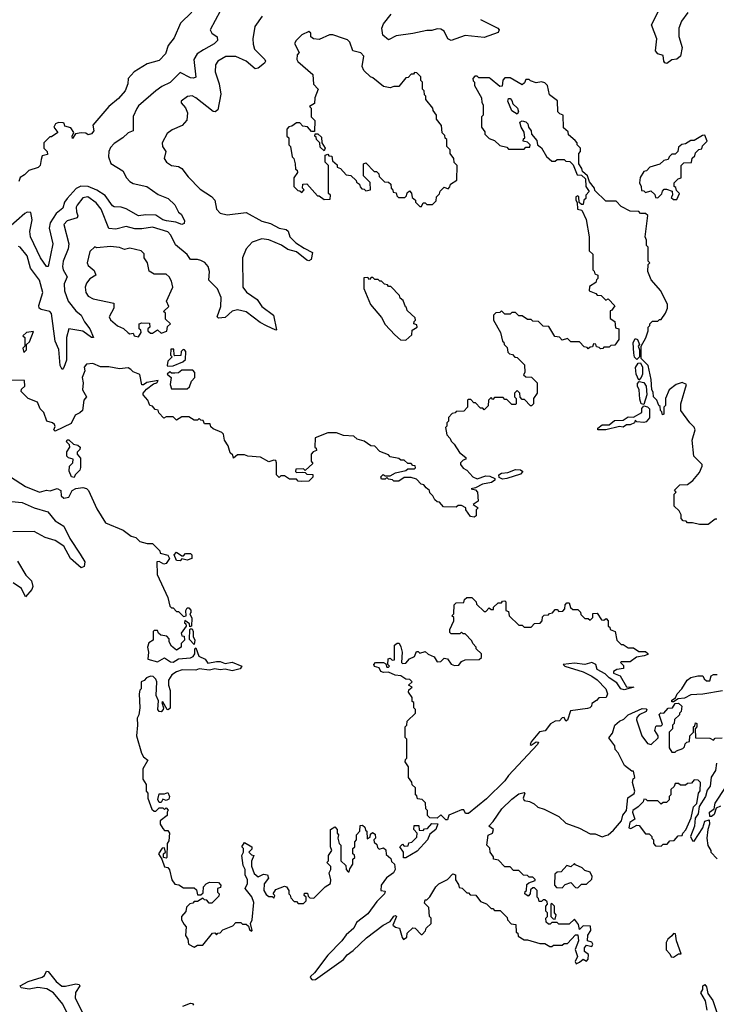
# Model space of a CAD drawing. Extents: x 2472589 to 2662339, y 701009 to 849030.
# Tile 397 of 406: x 2644741 to 2648752, y 763129 to 768794. Entities that reach past the tile are written whole.
import ezdxf

# ---------------------------------------------------------------- set-up
doc = ezdxf.new("R2010")
doc.units = 0

msp = doc.modelspace()

# ---------------------------------------------------------------- linework, layer by layer
at = {"layer": '0CON05XD'}
for points in [[(2648588.7, 768835), (2648552.3, 768785), (2648536.8, 768745), (2648536.9, 768696.9), (2648556.2, 768635), (2648545.9, 768584.1), (2648525, 768566.7), (2648495, 768563.8), (2648467, 768543), (2648455.9, 768545.9), (2648448.8, 768555), (2648445, 768587.5), (2648415, 768597.5), (2648401.2, 768615), (2648408.6, 768685), (2648377.8, 768765), (2648483.3, 768975)], [(2645896.1, 768843.9), (2645838.6, 768735), (2645846.7, 768716.7), (2645877.5, 768695), (2645880, 768675), (2645860, 768655), (2645799.1, 768620.9), (2645763, 768596.9), (2645744.7, 768565.3), (2645755, 768463.3), (2645742.5, 768457.5), (2645725, 768459.4), (2645665, 768490.8), (2645607.9, 768432.1), (2645559.4, 768410.6), (2645524.6, 768385.4), (2645425, 768299.2), (2645415, 768284), (2645395, 768237.5), (2645395, 768154), (2645365, 768143.8), (2645336, 768115), (2645285, 768081.9), (2645265, 768059.2), (2645255.4, 768035), (2645252.1, 768005), (2645266.6, 767966.6), (2645334.2, 767925), (2645355.4, 767885), (2645375, 767862.5), (2645395, 767851.2), (2645474.2, 767834.2), (2645539.1, 767789.1), (2645595.5, 767765.5), (2645635, 767728.8), (2645656.2, 767686.2), (2645670, 767675), (2645689.6, 767639.5), (2645688.3, 767621.7), (2645675, 767616.7), (2645640, 767630), (2645587.4, 767637.4), (2645565, 767643.3), (2645525, 767670), (2645467.6, 767672.4), (2645425, 767666.5), (2645355, 767705.8), (2645325, 767715.8), (2645285, 767718), (2645275, 767724), (2645232.8, 767782.8), (2645185, 767813.8), (2645135, 767835.3), (2645092.9, 767837.1), (2645066.8, 767823.2), (2645014.6, 767765), (2645000, 767745), (2644989.3, 767710.7), (2644951.6, 767678.4), (2644916.2, 767625), (2644911.8, 767595), (2644932.9, 767505), (2644905, 767373.3), (2644895, 767373.8), (2644861.5, 767425), (2644804, 767545), (2644799.7, 767575), (2644812.7, 767642.7), (2644805, 767685.7), (2644785, 767686.4), (2644770.9, 767679.1), (2644675.5, 767595)], [(2646137.1, 768815), (2646094.4, 768755), (2646084.2, 768685), (2646085.8, 768654.2), (2646092.5, 768625), (2646152.5, 768565), (2646156, 768555), (2646151.2, 768545), (2646115, 768515.8), (2646097.7, 768512.3), (2646045.7, 768555.7), (2645985, 768583.2), (2645927.4, 768582.6), (2645881.2, 768555), (2645868.6, 768535), (2645866.9, 768495), (2645889.5, 768425), (2645898.8, 768365), (2645882.5, 768275), (2645867.5, 768265), (2645855, 768266), (2645755, 768345.5), (2645735, 768355.5), (2645706.9, 768353.1), (2645671.2, 768325), (2645671.2, 768315), (2645696.6, 768286.6), (2645707.8, 768257.8), (2645703.8, 768216.2), (2645676, 768185), (2645618.7, 768161.3), (2645590.3, 768139.7), (2645562.5, 768085), (2645564.2, 768064.2), (2645582.5, 768035), (2645573.6, 767996.4), (2645586.7, 767975), (2645615, 767956.2), (2645655, 767950), (2645675, 767938.8), (2645710.7, 767890.7), (2645779.4, 767819.4), (2645845, 767777.5), (2645865.5, 767755.5), (2645874.3, 767705), (2645895, 767681.4), (2645935, 767671.9), (2646044.2, 767684.2), (2646135, 767634.5), (2646185, 767621.5), (2646235, 767595.6), (2646275, 767588), (2646287.5, 767577.5), (2646296.7, 767545), (2646331.2, 767511.2), (2646378.8, 767478.8), (2646428, 767455), (2646418.8, 767415), (2646405, 767407.5), (2646395, 767410), (2646335, 767457.8), (2646285, 767472.7), (2646247.9, 767497.9), (2646175, 767527.3), (2646135, 767533.1), (2646080, 767515), (2646044.3, 767475.7), (2646023.9, 767423.9), (2646025.8, 767255), (2646046.6, 767226.6), (2646109.2, 767185), (2646135, 767144.2), (2646202.5, 767095), (2646219.3, 767010.7), (2646215, 767007.5), (2646162.9, 767032.9), (2646125, 767052.7), (2646045, 767113.8), (2645995.5, 767124.5), (2645965, 767118.1), (2645925, 767080), (2645885, 767076.7), (2645878.8, 767085), (2645900, 767145), (2645900.4, 767195), (2645880, 767245), (2645830.6, 767295), (2645834.6, 767345), (2645826.5, 767375), (2645807.7, 767397.6), (2645785, 767408.5), (2645765, 767414.5), (2645725, 767414.3), (2645705, 767443.5), (2645638.7, 767498.7), (2645611.5, 767555), (2645593.9, 767573.9), (2645505, 767600.4), (2645445, 767590), (2645405, 767591.8), (2645355, 767604.4), (2645295, 767589.1), (2645255, 767593.5), (2645210.4, 767705), (2645181.1, 767741), (2645133.3, 767775), (2645105, 767768.5), (2645072, 767728), (2645066.5, 767715), (2645069.3, 767689.2), (2645075.5, 767665), (2645072, 767655), (2645015, 767636.4), (2644995.5, 767615), (2645024.5, 767505), (2645019.5, 767475), (2644991.5, 767405), (2644988.5, 767375), (2644992.2, 767355), (2645014.4, 767315), (2644997.7, 767275), (2644998.5, 767235), (2645020.8, 767175), (2645065, 767118.9), (2645095.6, 767095), (2645113.5, 767055), (2645144.5, 767015), (2645166.7, 766965), (2645155, 766966.2), (2645105, 767001.3), (2645024.6, 767015.3), (2645010.3, 766965), (2645010.9, 766835), (2644995, 766792.5), (2644985, 766782.5), (2644974.3, 766804.3), (2644966.6, 766896.6), (2644946.2, 766945), (2644925, 767103.8), (2644915, 767115.6), (2644865, 767126.9), (2644854.2, 767135), (2644851.1, 767148.9), (2644875.3, 767224.7), (2644855.3, 767295), (2644802.7, 767365), (2644784.5, 767435), (2644745, 767485.7), (2644735, 767490)], [(2645732.7, 768837.3), (2645666.7, 768775), (2645630, 768690), (2645596.7, 768645), (2645581.7, 768598.3), (2645545, 768560), (2645475, 768540.8), (2645400, 768495), (2645366.7, 768455), (2645363.3, 768425), (2645348.8, 768385), (2645309.6, 768340.5), (2645255, 768293.8), (2645161.7, 768188.3), (2645167.5, 768155), (2645155, 768137.5), (2645135, 768132.5), (2645121.7, 768141.7), (2645095, 768143.3), (2645062.5, 768137.5), (2645045, 768110), (2645043.3, 768125), (2645052.5, 768145), (2645035, 768172.5), (2645001.7, 768181.7), (2644998.3, 768198.3), (2644991.7, 768201.7), (2644965, 768203.3), (2644947.5, 768195), (2644937.5, 768175), (2644960, 768145), (2644925, 768120), (2644915, 768120), (2644880, 768085), (2644880, 768055), (2644900, 768035), (2644901.7, 768018.3), (2644870, 768010), (2644865, 767990), (2644860, 767955), (2644847, 767943), (2644793.6, 767926.4), (2644769.2, 767900.8), (2644743.6, 767886.4), (2644736.1, 767863.9)], [(2647394.7, 768794.7), (2647493.8, 768745), (2647501.2, 768735), (2647495, 768721.2), (2647415, 768691.5), (2647305, 768702.5), (2647225, 768674.4), (2647206, 768685), (2647185, 768727.5), (2647165, 768739.2), (2647145, 768741.9), (2647115, 768731.9), (2647085, 768731.8), (2647005, 768713.8), (2646908.5, 768701.5), (2646865, 768677.5), (2646831.4, 768705), (2646826.9, 768745), (2646835, 768771.2), (2646879.2, 768825)], [(2647055, 767720), (2647065, 767740), (2647075, 767740), (2647085, 767730), (2647118.3, 767731.7), (2647138.3, 767751.7), (2647140, 767775), (2647158.3, 767791.7), (2647161.7, 767808.3), (2647185, 767830), (2647208.3, 767821.7), (2647218.3, 767831.7), (2647221.7, 767848.3), (2647258.3, 767871.7), (2647260, 767955), (2647241.7, 767971.7), (2647240, 767995), (2647220, 768025), (2647220, 768045), (2647200, 768065), (2647200, 768105), (2647191.7, 768111.7), (2647188.3, 768128.3), (2647173, 768143), (2647170, 768185), (2647141.7, 768221.7), (2647140, 768245), (2647121.7, 768271.7), (2647120, 768285), (2647080, 768335), (2647080, 768355), (2647071.7, 768361.7), (2647070, 768385), (2647060, 768395), (2647060, 768435), (2647050, 768445), (2647050, 768465), (2647028.3, 768488.3), (2647015, 768490), (2647008.3, 768481.7), (2646995, 768480), (2646978.3, 768461.7), (2646965, 768460), (2646925, 768410), (2646895, 768410), (2646875, 768402.5), (2646835, 768410), (2646775, 768460), (2646760, 768465), (2646721.7, 768501.7), (2646713.3, 768525), (2646723.3, 768585), (2646705, 768603.3), (2646660, 768615), (2646642.5, 768665), (2646628.3, 768678.3), (2646606.4, 768686.4), (2646545, 768706.7), (2646525, 768707.5), (2646465, 768680), (2646433.6, 768683.6), (2646417.5, 768695), (2646417, 768717), (2646405, 768726.2), (2646365, 768707.5), (2646332.5, 768675), (2646323.6, 768656.4), (2646350, 768605), (2646338.3, 768591.7), (2646337.5, 768565), (2646343, 768553), (2646428.3, 768478.3), (2646433, 768423), (2646460, 768395), (2646440, 768345), (2646438.3, 768311.7), (2646410, 768295), (2646420, 768285), (2646420, 768235), (2646440, 768215), (2646438.3, 768151.7), (2646421.7, 768151.7), (2646398.3, 768178.3), (2646371.7, 768181.7), (2646355, 768200), (2646335, 768200), (2646308.3, 768181.7), (2646291.7, 768178.3), (2646280, 768165), (2646280, 768125), (2646290, 768115), (2646290, 768075), (2646300, 768065), (2646310, 768005), (2646320, 767995), (2646327.5, 767965), (2646330, 767935), (2646338.3, 767928.3), (2646340, 767915), (2646320, 767885), (2646320, 767835), (2646341.7, 767811.7), (2646355, 767810), (2646365, 767800), (2646380, 767815), (2646370, 767825), (2646371.7, 767848.3), (2646395, 767850), (2646455, 767780), (2646465, 767780), (2646495, 767760), (2646528.3, 767761.7), (2646530, 767785), (2646520, 767795), (2646520, 767955), (2646500, 767975), (2646500, 768015), (2646515, 768020), (2646521.7, 768011.7), (2646538.3, 768008.3), (2646541.7, 767981.7), (2646568.3, 767958.3), (2646570, 767945), (2646588.3, 767938.3), (2646621.7, 767901.7), (2646648.3, 767898.3), (2646678.3, 767868.3), (2646680, 767860), (2646698.3, 767848.3), (2646701.7, 767831.7), (2646711.7, 767821.7), (2646725, 767820), (2646735, 767810), (2646760, 767815), (2646758.3, 767858.3), (2646720, 767895), (2646720, 767965), (2646735, 767970), (2646781.7, 767921.7), (2646795, 767920), (2646808.3, 767908.3), (2646811.7, 767891.7), (2646841.7, 767861.7), (2646865, 767860), (2646878.3, 767848.3), (2646880, 767825), (2646888.3, 767818.3), (2646891.7, 767801.7), (2646908.3, 767798.3), (2646911.7, 767781.7), (2646921.7, 767771.7), (2646958.3, 767771.7), (2646968.3, 767781.7), (2646971.7, 767798.3), (2646985, 767810), (2646997, 767797), (2647001.7, 767771.7), (2647020, 767755), (2647020, 767745), (2647045, 767720), (2647055, 767720)], [(2648755, 765920), (2648745, 765920), (2648705, 765890), (2648655, 765890), (2648615, 765900), (2648585, 765900), (2648578.3, 765908.3), (2648561.7, 765911.7), (2648550, 765925), (2648550, 765945), (2648538.3, 765968.3), (2648510, 765995), (2648510, 766065), (2648520, 766075), (2648511.7, 766088.3), (2648541.7, 766118.3), (2648585, 766120), (2648616.4, 766143.6), (2648655, 766190), (2648670, 766225), (2648670, 766235), (2648623, 766283), (2648612.5, 766375), (2648630, 766435), (2648625, 766450), (2648600, 766475), (2648547.5, 766545), (2648547.5, 766585), (2648580, 766695), (2648555, 766707.5), (2648520, 766695), (2648480, 766665), (2648460, 766615), (2648460, 766575), (2648450, 766565), (2648450, 766525), (2648441.7, 766521.7), (2648438.3, 766538.3), (2648430, 766545), (2648428.3, 766568.3), (2648420, 766575), (2648410, 766605), (2648390, 766625), (2648388.3, 766651.7), (2648380, 766665), (2648377.5, 766725), (2648360, 766805), (2648320, 766845), (2648320, 766915), (2648347, 766963), (2648360, 767005), (2648360, 767025), (2648370, 767035), (2648370, 767045), (2648385, 767060), (2648415, 767060), (2648425, 767070), (2648435, 767070), (2648460, 767105), (2648470, 767135), (2648470, 767155), (2648432.5, 767235), (2648377, 767297), (2648357.5, 767345), (2648360, 767385), (2648370, 767395), (2648360, 767405), (2648360, 767485), (2648350, 767495), (2648350, 767525), (2648342.5, 767545), (2648357, 767667), (2648345, 767680), (2648315, 767680), (2648305, 767690), (2648255, 767692.5), (2648205, 767720), (2648175, 767750), (2648115, 767750), (2648051.7, 767811.7), (2648050, 767825), (2648021.7, 767861.7), (2648010, 767895), (2647981.7, 767921.7), (2647978.3, 767938.3), (2647960, 767965), (2647960, 768025), (2647970, 768035), (2647970, 768055), (2647950, 768075), (2647950, 768085), (2647938.3, 768098.3), (2647901.7, 768131.7), (2647898.3, 768148.3), (2647871.7, 768171.7), (2647870, 768245), (2647851.7, 768251.7), (2647840, 768265), (2647837, 768327), (2647791.7, 768361.7), (2647780, 768415), (2647765, 768430), (2647745, 768437.5), (2647715, 768430), (2647681.7, 768441.7), (2647675, 768450), (2647655, 768450), (2647648.3, 768431.7), (2647635, 768420), (2647565, 768460), (2647535, 768460), (2647523, 768447), (2647518.3, 768411.7), (2647505, 768410), (2647450, 768455), (2647445, 768460), (2647385, 768460), (2647375, 768470), (2647361.7, 768468.3), (2647350, 768455), (2647351.7, 768441.7), (2647360, 768435), (2647360, 768415), (2647400, 768345), (2647401.7, 768318.3), (2647410, 768305), (2647410, 768245), (2647400, 768235), (2647400, 768175), (2647418.3, 768148.3), (2647420, 768135), (2647445, 768110), (2647475, 768100), (2647505, 768070), (2647545, 768060), (2647555, 768050), (2647645, 768050), (2647655, 768060), (2647678.3, 768061.7), (2647680, 768075), (2647665, 768090), (2647640, 768095), (2647641.7, 768108.3), (2647650, 768115), (2647646.4, 768146.4), (2647627.5, 768175), (2647620, 768205), (2647635, 768212.5), (2647656.1, 768206.1), (2647666.7, 768195), (2647670, 768175), (2647686.7, 768155), (2647687.5, 768135), (2647718.3, 768098.3), (2647723.3, 768073.3), (2647746, 768056), (2647775, 768007.5), (2647805, 767980), (2647825, 767980), (2647835, 767990), (2647875, 767990), (2647885, 767980), (2647908.3, 767978.3), (2647928.3, 767958.3), (2647951.7, 767901.7), (2647975, 767900), (2647998.3, 767878.3), (2648000, 767835), (2648020, 767805), (2648000, 767785), (2648000, 767765), (2647990, 767755), (2647985, 767730), (2647975, 767730), (2647961.7, 767741.7), (2647960, 767775), (2647955, 767780), (2647942.5, 767775), (2647942.5, 767755), (2647951.7, 767741.7), (2647952.5, 767705), (2647978.3, 767698.3), (2648002.5, 767645), (2648020, 767545), (2648020, 767465), (2648040, 767445), (2648040, 767355), (2648048.3, 767348.3), (2648051.7, 767331.7), (2648070, 767325), (2648070, 767305), (2648061.7, 767298.3), (2648058.3, 767281.7), (2648021.7, 767258.3), (2648020, 767235), (2648058.3, 767218.3), (2648065, 767210), (2648088.3, 767208.3), (2648115, 767180), (2648128.3, 767188.3), (2648168.3, 767148.3), (2648148.3, 767121.7), (2648140, 767120), (2648140, 767075), (2648168.3, 767058.3), (2648171.7, 767021.7), (2648190, 767015), (2648190, 766955), (2648168.3, 766921.7), (2648145, 766920), (2648135, 766910), (2648105, 766910), (2648098.3, 766901.7), (2648085, 766900), (2648078.3, 766908.3), (2648061.7, 766911.7), (2648058.3, 766928.3), (2648045, 766930), (2648038.3, 766911.7), (2648025, 766910), (2648015, 766900), (2648008.3, 766908.3), (2647991.7, 766911.7), (2647965, 766940), (2647915, 766940), (2647895, 766960), (2647865, 766950), (2647848.3, 766968.3), (2647821.7, 766971.7), (2647788.3, 767028.3)], [(2647605, 768250), (2647575, 768270), (2647552.5, 768325), (2647555, 768340), (2647565, 768340), (2647575, 768330), (2647580, 768310), (2647606.7, 768285), (2647612.5, 768265), (2647605, 768250)], [(2646495, 768040), (2646471.7, 768061.7), (2646470, 768085), (2646450, 768105), (2646448.3, 768118.3), (2646440, 768125), (2646441.7, 768138.3), (2646458.3, 768138.3), (2646478.3, 768118.3), (2646480, 768085), (2646500, 768055), (2646495, 768040)], [(2648525, 767760), (2648540, 767795), (2648521.7, 767811.7), (2648518.3, 767828.3), (2648510, 767835), (2648510, 767855), (2648531.7, 767878.3), (2648550, 767885), (2648550, 767955), (2648565, 767970), (2648608.3, 767971.7), (2648613, 767997), (2648628.3, 768011.7), (2648631.7, 768028.3), (2648651.7, 768048.3), (2648668.3, 768051.7), (2648671.7, 768068.3), (2648700, 768095), (2648685, 768130), (2648671.7, 768128.3), (2648625, 768100), (2648605, 768100), (2648575, 768080), (2648553, 768077), (2648535, 768060), (2648530, 768035), (2648515, 768020), (2648495, 768020), (2648480, 768005), (2648475, 767990), (2648450, 767985), (2648427, 767963), (2648370, 767945), (2648350, 767925), (2648335, 767920), (2648313, 767887), (2648310, 767855), (2648320, 767835), (2648321.7, 767811.7), (2648335, 767810), (2648345, 767800), (2648375, 767810), (2648398.3, 767788.3), (2648401.7, 767771.7), (2648415, 767770), (2648438.3, 767791.7), (2648441.7, 767808.3), (2648451.7, 767818.3), (2648465, 767820), (2648498.3, 767808.3), (2648500, 767785), (2648491.7, 767771.7), (2648505, 767760), (2648525, 767760)], [(2645425, 766970), (2645440, 766995), (2645438.3, 767008.3), (2645430, 767015), (2645430, 767045), (2645445, 767050), (2645488.3, 767048.3), (2645490, 767025), (2645480, 767015), (2645480, 767005), (2645495, 766990), (2645505, 766990), (2645535, 767010), (2645555, 766990), (2645588.3, 767001.7), (2645591.7, 767028.3), (2645610, 767045), (2645581.7, 767071.7), (2645580, 767105), (2645570, 767115), (2645600, 767145), (2645586.7, 767175), (2645622.5, 767255), (2645615, 767290), (2645602.5, 767315), (2645585, 767330), (2645515, 767330), (2645487, 767347), (2645477.5, 767395), (2645457.5, 767425), (2645457, 767447), (2645440, 767465), (2645375, 767480), (2645345, 767472.5), (2645315, 767483.3), (2645265, 767490), (2645185, 767482.5), (2645173.3, 767486.7), (2645145, 767460), (2645130, 767395), (2645135, 767380), (2645170.7, 767350.7), (2645180, 767325), (2645145, 767302.5), (2645125, 767277.5), (2645118.8, 767255), (2645121.2, 767225), (2645135, 767203.3), (2645165, 767187.5), (2645283, 767163), (2645283.3, 767135), (2645256.7, 767085), (2645265, 767067.5), (2645305, 767032.5), (2645338.3, 767018.3), (2645365, 766992.5), (2645375, 766987.5), (2645395, 766990), (2645400, 766975), (2645425, 766970)], [(2646965, 766950), (2646998.3, 766981.7), (2647001.7, 767008.3), (2647030, 767025), (2647028.3, 767038.3), (2647010, 767045), (2647011.7, 767058.3), (2647020, 767065), (2647018.3, 767078.3), (2646971.7, 767121.7), (2646968.3, 767138.3), (2646961.7, 767141.7), (2646948.3, 767178.3), (2646931.7, 767191.7), (2646928.3, 767208.3), (2646878.3, 767258.3), (2646865, 767260), (2646858.3, 767268.3), (2646841.7, 767271.7), (2646825, 767290), (2646815, 767290), (2646805, 767300), (2646785, 767300), (2646775, 767310), (2646765, 767310), (2646755, 767300), (2646745, 767310), (2646721.7, 767308.3), (2646721.7, 767248.3), (2646760, 767155), (2646825, 767080), (2646845, 767040), (2646901.7, 766981.7), (2646933, 766953), (2646965, 766950)], [(2647788.3, 767028.3), (2647755, 767030), (2647728.3, 767058.3), (2647695, 767060), (2647685, 767070), (2647665, 767070), (2647635, 767090), (2647615, 767090), (2647595, 767110), (2647575, 767110), (2647565, 767100), (2647535, 767100), (2647515, 767120), (2647505, 767110), (2647481.7, 767108.3), (2647470, 767095), (2647470, 767065), (2647510, 766995), (2647520, 766945), (2647528.3, 766938.3), (2647530, 766925), (2647548.3, 766908.3), (2647551.7, 766881.7), (2647561.7, 766871.7), (2647578.3, 766868.3), (2647591.7, 766851.7), (2647605, 766850), (2647648.3, 766808.3), (2647650, 766765), (2647641.7, 766751.7), (2647655, 766740), (2647688.3, 766738.3), (2647720, 766705), (2647720, 766645), (2647700, 766615), (2647700, 766585), (2647688.3, 766571.7), (2647681.7, 766571.7), (2647648.3, 766608.3), (2647635, 766610), (2647621.7, 766621.7), (2647620, 766645), (2647605, 766660), (2647590, 766645), (2647590, 766625), (2647600, 766615), (2647600, 766585), (2647595, 766580), (2647575, 766580), (2647545, 766610), (2647535, 766610), (2647525, 766620), (2647475, 766620), (2647465, 766610), (2647455, 766620), (2647440, 766605), (2647438.3, 766571.7), (2647415, 766550), (2647408.3, 766558.3), (2647395, 766560), (2647365, 766590), (2647355, 766590), (2647338.3, 766608.3), (2647325, 766610), (2647320, 766605), (2647320, 766565), (2647298.3, 766541.7), (2647255, 766540), (2647248.3, 766531.7), (2647231.7, 766528.3), (2647210, 766505), (2647210, 766485), (2647200, 766475), (2647200, 766455), (2647192.5, 766447.5), (2647200, 766405), (2647220, 766385), (2647225, 766370), (2647243, 766353), (2647272.5, 766305), (2647310, 766275), (2647310, 766265), (2647295, 766260), (2647280, 766245), (2647280, 766235), (2647293.9, 766213.9), (2647315, 766202.5), (2647350, 766165), (2647375, 766152), (2647425, 766170), (2647448.2, 766168.2), (2647476.7, 766155), (2647476.7, 766145), (2647457.9, 766132.1), (2647405, 766122.5), (2647365, 766100), (2647340, 766095), (2647365, 766090), (2647377.5, 766075), (2647380, 766025), (2647352.5, 766005), (2647380, 765985), (2647370, 765975), (2647370, 765940), (2647357.5, 765932.5), (2647336.4, 765936.4), (2647310, 765975), (2647310, 765985), (2647285, 766000), (2647265, 766000), (2647255, 765990), (2647181.7, 765991.7), (2647158.3, 766018.3), (2647145, 766020), (2647131.7, 766031.7), (2647120, 766055), (2647101.7, 766071.7), (2647100, 766085), (2647081.7, 766101.7), (2647068.3, 766118.3), (2647051.7, 766121.7), (2647025, 766150), (2646995, 766160), (2646955, 766160), (2646925, 766140), (2646895, 766140), (2646887, 766147), (2646865, 766150), (2646855, 766160), (2646845, 766150), (2646825, 766150), (2646820, 766165), (2646833, 766177), (2646845, 766170), (2646875, 766170), (2646905, 766187.5), (2646965, 766200), (2646975, 766210), (2647015, 766210), (2647020, 766215), (2647018.3, 766228.3), (2647005, 766230), (2646995, 766240), (2646975, 766240), (2646955, 766260), (2646935, 766260), (2646925, 766270), (2646875, 766280), (2646865, 766290), (2646815, 766310), (2646785, 766340), (2646763, 766343), (2646725, 766370), (2646685, 766380), (2646665, 766397.5), (2646605, 766402.5), (2646565, 766417.5), (2646515, 766417.5), (2646441.7, 766388.3), (2646440, 766335), (2646448.3, 766328.3), (2646450, 766315), (2646431.7, 766308.3), (2646420, 766295), (2646420, 766255), (2646428.3, 766241.7), (2646385, 766200), (2646375, 766210), (2646331.7, 766208.3), (2646330, 766195), (2646335, 766190), (2646371.7, 766191.7), (2646385, 766190), (2646395, 766180), (2646428.3, 766178.3), (2646428.3, 766161.7), (2646405, 766140), (2646365, 766137.5), (2646345, 766140), (2646335, 766150), (2646295, 766150), (2646265, 766170), (2646245, 766170), (2646235, 766160), (2646220, 766175), (2646220, 766245), (2646215, 766257.5), (2646205, 766260), (2646175, 766250), (2646127, 766277), (2646055, 766282.5), (2646035, 766290), (2645995, 766290), (2645971.7, 766271.7), (2645968.3, 766288.3), (2645953, 766303), (2645941.7, 766341.7), (2645920, 766375), (2645915, 766410), (2645905, 766420), (2645855, 766440), (2645841.7, 766451.7), (2645838.3, 766468.3), (2645805, 766470), (2645798.3, 766488.3), (2645785, 766490), (2645775, 766500), (2645765, 766490), (2645745, 766490), (2645715, 766510), (2645675, 766510), (2645645, 766490), (2645625, 766510), (2645585, 766510), (2645571.7, 766501.7), (2645541.7, 766531.7), (2645538.3, 766548.3), (2645521.7, 766551.7), (2645505, 766570), (2645490, 766575), (2645480, 766605), (2645452.5, 766635), (2645452.5, 766645), (2645470.8, 766669.2), (2645511.2, 766698.8), (2645530, 766705), (2645538.3, 766718.3), (2645472.5, 766707.5), (2645455, 766692.5), (2645445, 766692.5), (2645433, 766753), (2645395, 766767.5), (2645381.7, 766781.7), (2645365, 766791.2), (2645315, 766786.2), (2645255, 766796.7), (2645206.4, 766796.4), (2645163, 766817), (2645125, 766812.5), (2645113.3, 766795), (2645116.4, 766773.6), (2645101.2, 766735), (2645106.7, 766705), (2645102.5, 766665), (2645126.7, 766625), (2645110, 766605), (2645102.5, 766545), (2645088.3, 766531.7), (2645060.4, 766519.5), (2645038.1, 766471.9), (2644945, 766427.5), (2644937.5, 766435), (2644946.4, 766453.6), (2644942.5, 766465), (2644930, 766475), (2644897.5, 766485), (2644880, 766535), (2644860, 766555), (2644843, 766593), (2644790, 766615), (2644750, 766655), (2644751.7, 766668.3), (2644770, 766685), (2644768.3, 766718.3), (2644685, 766720)], [(2644765, 766880), (2644780, 766895), (2644780, 766925), (2644798.3, 766941.7), (2644820, 767000), (2644780, 766995), (2644760, 766975), (2644770, 766965), (2644770, 766915), (2644760, 766905), (2644765, 766880)], [(2648295, 766840), (2648281.7, 766851.7), (2648277.5, 766875), (2648273.3, 766935), (2648285, 766960), (2648297.5, 766955), (2648310, 766925), (2648302.5, 766915), (2648310, 766895), (2648310, 766855), (2648295, 766840)], [(2645595, 766800), (2645625, 766802.5), (2645680, 766825), (2645695, 766840), (2645697.5, 766885), (2645690, 766895), (2645683, 766897), (2645670, 766885), (2645668.3, 766861.7), (2645635, 766860), (2645630, 766865), (2645628.3, 766898.3), (2645611.7, 766898.3), (2645610, 766865), (2645620, 766855), (2645595, 766830), (2645590, 766805), (2645595, 766800)], [(2645705, 766670), (2645718.3, 766681.7), (2645730, 766715), (2645750, 766735), (2645750, 766765), (2645738.3, 766778.3), (2645675, 766777.5), (2645655, 766763.3), (2645635, 766760), (2645615, 766760), (2645605, 766767.5), (2645590, 766755), (2645612.5, 766735), (2645607.5, 766695), (2645615, 766670), (2645705, 766670)], [(2648305, 766720), (2648290, 766755), (2648287, 766793), (2648301.7, 766818.3), (2648315, 766820), (2648327.5, 766795), (2648326.7, 766755), (2648320, 766735), (2648305, 766720)], [(2648335, 766580), (2648320, 766585), (2648310.7, 766610.7), (2648307.5, 766665), (2648297.5, 766685), (2648298.3, 766701.7), (2648308.3, 766711.7), (2648335, 766707.5), (2648347.5, 766685), (2648352.5, 766635), (2648335, 766580)], [(2648115, 766434), (2648070, 766435), (2648070, 766445), (2648095, 766463.8), (2648135, 766462.5), (2648165, 766488.8), (2648215, 766490), (2648245, 766510), (2648275, 766507.5), (2648322.5, 766535), (2648323, 766557), (2648335, 766572.5), (2648355, 766567.5), (2648366.7, 766555), (2648366.4, 766503.6), (2648348.8, 766481.2), (2648335, 766476.7), (2648295, 766480), (2648285, 766490), (2648280, 766475), (2648255, 766462.5), (2648235, 766462.5), (2648215, 766450), (2648195, 766453.3), (2648115, 766434)], [(2645055, 766160), (2645040, 766165), (2645027, 766197), (2645027.5, 766225), (2645047.5, 766245), (2645050, 766265), (2645023, 766273), (2645013, 766283), (2645012.5, 766307.5), (2645030, 766335), (2645028.3, 766348.3), (2645010, 766365), (2645015, 766377.5), (2645025, 766377.5), (2645051.7, 766351.7), (2645077, 766347), (2645090, 766335), (2645088.3, 766321.7), (2645073, 766307), (2645072.5, 766295), (2645091.7, 766271.7), (2645091.7, 766218.3), (2645087, 766203), (2645060, 766175), (2645055, 766160)], [(2644687.5, 766165), (2644775, 766108), (2644855, 766076.7), (2644895, 766087.5), (2644916.4, 766083.6), (2644956.4, 766096.4), (2644977.5, 766085), (2644980, 766055), (2644995, 766041.2), (2645025, 766047.5), (2645043.6, 766086.4), (2645065, 766097.5), (2645105, 766102.5), (2645126.2, 766096.2), (2645137.5, 766085), (2645185, 765980), (2645235, 765900), (2645337, 765857), (2645383, 765823), (2645410, 765815), (2645433, 765793), (2645475, 765780), (2645505, 765780), (2645548.3, 765738.3), (2645550, 765725), (2645593.8, 765713.8), (2645603.8, 765695), (2645585, 765665.8), (2645571.7, 765661.7), (2645545, 765676.7), (2645530, 765675), (2645533, 765603), (2645595, 765470), (2645605, 765420), (2645615, 765410), (2645625, 765410), (2645645, 765390), (2645655, 765390), (2645685, 765360), (2645700, 765365), (2645697.5, 765395), (2645705, 765410), (2645715, 765410), (2645727, 765397), (2645727, 765383), (2645720, 765375), (2645731.7, 765351.7), (2645730, 765305), (2645721.7, 765301.7), (2645718.3, 765318.3), (2645691.7, 765338.3), (2645690, 765325), (2645698.3, 765318.3), (2645700, 765305), (2645670, 765265), (2645675, 765250), (2645688.3, 765248.3), (2645690, 765225), (2645670, 765205), (2645670, 765185), (2645645, 765167.5), (2645615, 765190), (2645602.5, 765215), (2645601.7, 765231.7), (2645588.3, 765248.3), (2645553, 765253), (2645540, 765265), (2645535, 765280), (2645515, 765280), (2645510, 765275), (2645510, 765225), (2645485, 765210), (2645477.5, 765185), (2645483.3, 765155), (2645480, 765115), (2645535, 765100), (2645575, 765122.5), (2645610.4, 765100.5), (2645625, 765098.8), (2645655, 765117.5), (2645725, 765123.3), (2645740, 765130), (2645750, 765145), (2645750, 765175), (2645755, 765180), (2645771.7, 765131.7), (2645810, 765115), (2645825, 765092.5), (2645875, 765102.5), (2645895, 765102.5), (2645925, 765090), (2645965, 765097.5), (2646020, 765075), (2646010.7, 765059.3), (2645965, 765047.5), (2645925, 765056.7), (2645895, 765053.3), (2645865, 765060), (2645835, 765052.5), (2645775, 765060), (2645755, 765052), (2645676.4, 765053.6), (2645645, 765042.5), (2645617.5, 765025), (2645597.5, 764995), (2645597.5, 764965), (2645607.5, 764935), (2645607, 764833)], [(2647521.5, 766151.5), (2647501.2, 766161.2), (2647500, 766175), (2647515, 766184.4), (2647551.4, 766188.6), (2647595, 766205.7), (2647624.1, 766204.1), (2647637.5, 766195), (2647625, 766180), (2647545, 766154.3), (2647521.5, 766151.5)], [(2644695, 766022.9), (2644755, 766015.9), (2644825, 765985.3), (2644902.9, 765962.9), (2644945, 765910.6), (2644995, 765880), (2645030.3, 765810.3), (2645088.6, 765718.5), (2645115.8, 765674.2), (2645112, 765648), (2645095, 765640.8), (2645034.6, 765695), (2644995.2, 765765.2), (2644945, 765798.4), (2644888.5, 765815), (2644825, 765849.6), (2644702.1, 765847.9)], [(2645665, 765680), (2645645, 765682), (2645630, 765715), (2645645, 765730), (2645675, 765710), (2645685, 765710), (2645695, 765722.5), (2645725, 765722.5), (2645732.5, 765715), (2645732.5, 765695), (2645705, 765683.8), (2645675, 765692.5), (2645665, 765680)], [(2644729.4, 765679.4), (2644777.6, 765597.6), (2644808.9, 765565), (2644816.2, 765533.8), (2644812, 765515), (2644775, 765473.8), (2644751, 765521), (2644704.1, 765555)], [(2647205, 764190), (2647195, 764190), (2647165, 764220), (2647145, 764200), (2647101.7, 764201.7), (2647090, 764215), (2647090, 764245), (2647080, 764255), (2647078.3, 764288.3), (2647058.3, 764308.3), (2647031.7, 764311.7), (2647028.3, 764328.3), (2647020, 764335), (2647020, 764375), (2647001.7, 764391.7), (2646998.3, 764408.3), (2646980, 764435), (2646980, 764495), (2646960, 764525), (2646961.7, 764538.3), (2646970, 764545), (2646970, 764655), (2646960, 764665), (2646960, 764725), (2646970, 764735), (2646971.7, 764758.3), (2647020, 764805), (2647020, 764825), (2647010, 764835), (2647010, 764865), (2647001.7, 764871.7), (2647000, 764895), (2646980, 764925), (2646981.7, 764938.3), (2647000, 764955), (2646980, 764965), (2647000, 764985), (2646988.3, 764998.3), (2646965, 765000), (2646935, 765020), (2646903, 765023), (2646865, 765040), (2646835, 765037.5), (2646820, 765045), (2646810, 765065), (2646783.6, 765073.6), (2646780, 765085), (2646790, 765095), (2646836.7, 765096.7), (2646848.3, 765088.3), (2646855, 765070), (2646865, 765070), (2646870, 765075), (2646860, 765085), (2646863, 765117), (2646875, 765120), (2646885, 765110), (2646898.3, 765111.7), (2646900, 765195), (2646915, 765207.5), (2646926.4, 765206.4), (2646936.4, 765186.4), (2646942.5, 765155), (2646940, 765095), (2646945, 765090), (2646965, 765092.5), (2646985, 765117.5), (2647015, 765130), (2647025, 765160), (2647035, 765160), (2647045, 765150), (2647075, 765160), (2647093, 765143), (2647128.3, 765128.3), (2647145, 765100), (2647165, 765102.5), (2647185, 765120), (2647205, 765117.5), (2647225, 765086.7), (2647245, 765078.8), (2647268.6, 765081.4), (2647285, 765101.2), (2647305, 765111.2), (2647386.4, 765113.6), (2647400, 765125), (2647400, 765145), (2647370, 765175), (2647370, 765185), (2647350, 765205), (2647345, 765220), (2647305, 765260), (2647295, 765260), (2647285, 765270), (2647275, 765260), (2647225, 765260), (2647218.3, 765268.3), (2647217.5, 765285), (2647240, 765335), (2647240, 765355), (2647230, 765365), (2647240, 765375), (2647241.7, 765428.3), (2647255, 765440), (2647298.3, 765441.7), (2647301.7, 765458.3), (2647315, 765470), (2647345, 765470), (2647370, 765445), (2647371.7, 765431.7), (2647415, 765390), (2647425, 765390), (2647445, 765410), (2647455, 765400), (2647468.3, 765401.7), (2647470, 765415), (2647495, 765440), (2647515, 765440), (2647521.7, 765448.3), (2647535, 765450), (2647540, 765445), (2647540, 765395), (2647555, 765390), (2647560, 765365), (2647615, 765310), (2647635, 765310), (2647645, 765300), (2647685, 765300), (2647705, 765320), (2647738.3, 765321.7), (2647750, 765335), (2647751.7, 765358.3), (2647761.7, 765368.3), (2647785, 765370), (2647791.7, 765378.3), (2647808.3, 765381.7), (2647825, 765400), (2647835, 765400), (2647845, 765390), (2647868.3, 765391.7), (2647880, 765405), (2647881.7, 765428.3), (2647891.7, 765438.3), (2647905, 765440), (2647911.7, 765411.7), (2647925, 765400), (2647955, 765400), (2647970, 765385), (2647971.7, 765371.7), (2647995, 765350), (2648015, 765350), (2648025, 765340), (2648040, 765355), (2648041.7, 765378.3), (2648065, 765380), (2648091.7, 765341.7), (2648105, 765340), (2648118.3, 765348.3), (2648130, 765335), (2648130, 765305), (2648138.3, 765298.3), (2648140, 765285), (2648170, 765275), (2648180, 765225), (2648205, 765200), (2648215, 765200), (2648245, 765180), (2648275, 765180), (2648305, 765160), (2648345, 765160), (2648358.3, 765148.3), (2648358.3, 765141.7), (2648336.4, 765133.6), (2648293, 765127), (2648255, 765100), (2648205, 765100), (2648200, 765095), (2648218.3, 765078.3), (2648218.3, 765061.7), (2648180, 765055), (2648160, 765045), (2648160, 765035), (2648198.3, 765018.3), (2648235, 764956.2), (2648276.2, 764955), (2648220.6, 764939.4), (2648201.9, 764945), (2648178.5, 764978.5), (2648135, 765007.5), (2648111.7, 765031.7), (2648066, 765055), (2648057.5, 765085), (2648035, 765096.2), (2647995.5, 765084.5), (2647935, 765092), (2647870, 765085), (2647880, 765075), (2647985, 765043.1), (2648035, 765018.1), (2648066.6, 764996.6), (2648115.6, 764945), (2648125.6, 764915), (2648117.5, 764895), (2648075, 764892.5), (2648063, 764877), (2648035, 764860), (2648032.5, 764845), (2648023.3, 764835), (2648010.4, 764830.5), (2647913, 764817), (2647895, 764763.3), (2647885, 764757.5), (2647875, 764780), (2647865, 764777.5), (2647848.8, 764761.2), (2647825, 764757.5), (2647796.7, 764743.3), (2647767, 764703), (2647733.6, 764696.4), (2647685, 764640), (2647680, 764625), (2647685, 764620), (2647715, 764640), (2647727.5, 764637.5), (2647722.5, 764625), (2647554.5, 764445.5), (2647534, 764415), (2647428, 764312), (2647325, 764226.7), (2647307.5, 764227.5), (2647298.3, 764248.3), (2647285, 764247.5), (2647211.7, 764218.3), (2647205, 764190)], [(2645745, 765200), (2645718.3, 765228.3), (2645720, 765285), (2645725, 765290), (2645735, 765290), (2645740, 765275), (2645740, 765245), (2645750, 765225), (2645745, 765200)], [(2648787, 764933), (2648675, 764913.8), (2648605, 764910), (2648568.8, 764891.2), (2648533, 764887), (2648505, 764870), (2648495, 764870), (2648495, 764880), (2648517.5, 764892.5), (2648526.7, 764915), (2648553.3, 764945), (2648583.3, 764995), (2648605, 765010), (2648645, 765020), (2648675, 765020), (2648681.7, 765001.7), (2648695, 764990), (2648715, 764990), (2648721.7, 765018.3), (2648735, 765027.5), (2648757, 765027)], [(2645607, 764833), (2645597, 764823), (2645590, 764825), (2645565, 764870), (2645560, 764865), (2645570, 764835), (2645567.5, 764825), (2645555, 764812.5), (2645545, 764813.3), (2645536.7, 764825), (2645540, 764875), (2645526.4, 764906.4), (2645530, 764985), (2645525, 765000), (2645510, 765015), (2645493.6, 765016.4), (2645471.7, 765008.3), (2645458.3, 764991.7), (2645440, 764985), (2645440, 764945), (2645433, 764937), (2645430, 764915), (2645432.5, 764835), (2645427.5, 764795), (2645416.7, 764775), (2645420, 764735), (2645413.9, 764673.9), (2645442.5, 764575), (2645453.6, 764553.6), (2645480, 764535), (2645450, 764485), (2645450, 764425), (2645470, 764395), (2645470, 764355), (2645480, 764345), (2645480, 764315), (2645503, 764253), (2645515, 764240), (2645525, 764240), (2645545, 764260), (2645565, 764260), (2645575, 764250), (2645585, 764260), (2645596.7, 764246.7), (2645590, 764235), (2645590, 764215), (2645550, 764185), (2645550, 764165), (2645565, 764140), (2645575, 764130), (2645595, 764130), (2645603.3, 764115), (2645599.3, 764070.7), (2645590, 764055), (2645587.5, 763975), (2645585, 763970), (2645570, 763975), (2645570, 763995), (2645580, 764005), (2645575, 764030), (2645561.7, 764028.3), (2645540, 763995), (2645560, 763965), (2645575, 763920), (2645595, 763917.5), (2645603.6, 763903.6), (2645617.5, 763845), (2645635, 763820), (2645657, 763817), (2645685, 763800), (2645745, 763800), (2645758.3, 763788.3), (2645765, 763760), (2645785, 763760), (2645798.3, 763771.7), (2645800, 763805), (2645815, 763822.5), (2645835, 763832.5), (2645885, 763830), (2645900, 763815), (2645898.3, 763801.7), (2645880, 763795), (2645880, 763775), (2645890, 763765), (2645888.3, 763751.7), (2645848.3, 763711.7), (2645831.7, 763711.7), (2645818.3, 763728.3), (2645805, 763730), (2645795, 763740), (2645765, 763720), (2645745, 763720), (2645738.3, 763711.7), (2645721.7, 763708.3), (2645701.7, 763688.3), (2645697, 763663), (2645672.5, 763635), (2645672.5, 763615), (2645688.3, 763588.3), (2645700, 763575), (2645696.7, 763525), (2645708.8, 763505), (2645714, 763475), (2645745, 763457.5), (2645765, 763470), (2645795, 763470), (2645851.7, 763538.3), (2645865, 763540), (2645875, 763530), (2645881.7, 763538.3), (2645895, 763540), (2645911.7, 763558.3), (2645968.3, 763581.7), (2645985, 763600), (2646015, 763600), (2646025, 763590), (2646045, 763590), (2646058.3, 763578.3), (2646065, 763560), (2646075, 763550), (2646080, 763555), (2646070, 763595), (2646080, 763615), (2646090, 763715), (2646077, 763747), (2646040, 763795), (2646052.5, 763825), (2646052.5, 763845), (2646040, 763875), (2646040, 763905), (2646028.3, 763928.3), (2646020, 763985), (2646030, 764005), (2646030, 764025), (2646020, 764035), (2646035, 764060), (2646077.5, 764035), (2646078.3, 764021.7), (2646060, 764005), (2646075, 763990), (2646090, 763985), (2646076.7, 763953.3), (2646076.2, 763925), (2646091.7, 763881.7), (2646115, 763862.5), (2646145, 763878.8), (2646167.5, 763875), (2646173.3, 763855), (2646148.3, 763821.7), (2646147.5, 763785), (2646160.7, 763760.7), (2646175, 763750), (2646195, 763750), (2646205, 763740), (2646210, 763755), (2646200, 763765), (2646215, 763790), (2646265, 763810), (2646277.5, 763805), (2646290, 763785), (2646290, 763765), (2646298.3, 763758.3), (2646301.7, 763741.7), (2646321.7, 763721.7), (2646335, 763720), (2646345, 763710), (2646375, 763710), (2646390, 763725), (2646390, 763745), (2646380, 763755), (2646381.7, 763768.3), (2646398.3, 763768.3), (2646401.7, 763751.7), (2646411.7, 763741.7), (2646435, 763740), (2646500, 763805), (2646530, 763825), (2646532.5, 763845), (2646522.5, 763885), (2646532.5, 763905), (2646531.7, 763921.7), (2646510, 763945), (2646520, 763955), (2646520, 763985), (2646537.5, 764015), (2646530, 764035), (2646530, 764135), (2646555, 764150), (2646570, 764135), (2646570, 764115), (2646577.5, 764105), (2646572.5, 764085), (2646580, 764055), (2646590, 764045), (2646590, 763955), (2646618.3, 763928.3), (2646620, 763905), (2646631.7, 763891.7), (2646638.3, 763891.7), (2646641.7, 763908.3), (2646660, 763935), (2646660, 763965), (2646670, 763975), (2646668.3, 763988.3), (2646660, 763995), (2646660, 764025), (2646670, 764035), (2646670, 764065), (2646680, 764075), (2646680, 764105), (2646700, 764125), (2646701.7, 764158.3), (2646715, 764160), (2646728.3, 764148.3), (2646731.7, 764131.7), (2646740, 764125), (2646741.7, 764081.7), (2646758.3, 764091.7), (2646761.7, 764108.3), (2646771.7, 764118.3), (2646788.3, 764108.3), (2646790, 764085), (2646780, 764075), (2646781.7, 764061.7), (2646798.3, 764048.3), (2646801.7, 764031.7), (2646811.7, 764021.7), (2646835, 764030), (2646848.3, 764018.3), (2646851.7, 763991.7), (2646878.3, 763968.3), (2646881.7, 763951.7), (2646900, 763935), (2646902.5, 763905), (2646892.5, 763885), (2646853.3, 763856.7), (2646822.5, 763815), (2646820, 763785), (2646845, 763780), (2646842.5, 763765), (2646798.3, 763721.7), (2646745, 763650), (2646680, 763600), (2646665, 763567.5), (2646620.4, 763529.5), (2646595.9, 763494.1), (2646515, 763412.5), (2646439.3, 763310.7), (2646415, 763290), (2646413, 763283), (2646425, 763270), (2646445, 763272.5)], [(2646445, 763272.5), (2646605, 763386.7), (2646626.7, 763415), (2646661.2, 763438.8), (2646738.6, 763511.4), (2646834.4, 763585.6), (2646873.3, 763606.7), (2646895, 763636.7), (2646905, 763640), (2646910, 763635), (2646890, 763585), (2646905, 763572.5), (2646928.3, 763568.3), (2646943, 763513), (2646951.7, 763501.7), (2646970, 763515), (2646971.7, 763538.3), (2647005, 763570), (2647018.3, 763568.3), (2647051.7, 763531.7), (2647058.3, 763531.7), (2647078.3, 763551.7), (2647081.7, 763568.3), (2647110, 763595), (2647110, 763625), (2647100, 763635), (2647097, 763687), (2647071.7, 763711.7), (2647075, 763730), (2647085, 763730), (2647103, 763747), (2647137.5, 763805), (2647155, 763822.5), (2647205, 763847.5), (2647235, 763880), (2647250, 763875), (2647250, 763845), (2647268.3, 763818.3), (2647271.7, 763801.7), (2647288.3, 763798.3), (2647315, 763770), (2647325, 763770), (2647335, 763760), (2647368.3, 763758.3), (2647395, 763720), (2647428.3, 763708.3), (2647455, 763680), (2647465, 763680), (2647475, 763670), (2647508.3, 763668.3), (2647548.3, 763628.3), (2647550, 763615), (2647571.7, 763591.7), (2647598.3, 763588.3), (2647600, 763545), (2647608.3, 763538.3), (2647611.7, 763521.7), (2647645, 763500), (2647665, 763500), (2647735, 763480), (2647765, 763480), (2647793, 763463), (2647805, 763462.5), (2647815, 763470), (2647865, 763470), (2647875, 763480), (2647895, 763480), (2647941.7, 763528.3), (2647955, 763530), (2647957.5, 763495), (2647940, 763445), (2647952.5, 763405), (2647940, 763375), (2647945, 763362.5), (2647965, 763372.5), (2647985, 763390), (2648005, 763377.5), (2648015, 763390), (2648016.4, 763416.4), (2647993, 763433), (2647992.5, 763455), (2648005, 763470), (2648035, 763462.5), (2648040, 763475), (2648035, 763487.5), (2648010, 763495), (2648013, 763527), (2648030, 763555), (2648028.3, 763578.3), (2647985, 763580), (2647965, 763560), (2647958.3, 763588.3), (2647935, 763620), (2647905, 763590), (2647845, 763590), (2647835, 763600), (2647805, 763600), (2647795, 763590), (2647785, 763590), (2647771.7, 763601.7), (2647770, 763625), (2647780, 763635), (2647780, 763655), (2647770, 763665), (2647770, 763695), (2647780, 763705), (2647778.3, 763718.3), (2647765, 763730), (2647755, 763730), (2647745, 763720), (2647731.7, 763721.7), (2647728.3, 763738.3), (2647720, 763745), (2647720, 763785), (2647705, 763800), (2647695, 763800), (2647681.7, 763788.3), (2647680, 763765), (2647668.3, 763751.7), (2647650, 763765), (2647651.7, 763778.3), (2647660, 763785), (2647661.7, 763818.3), (2647671.7, 763828.3), (2647708.3, 763841.7), (2647708.3, 763848.3), (2647695, 763860), (2647675, 763860), (2647665, 763870), (2647641.7, 763871.7), (2647615, 763900), (2647585, 763900), (2647565, 763920), (2647535, 763920), (2647498.3, 763958.3), (2647470, 763965), (2647468.3, 763978.3), (2647450, 764005), (2647448.3, 764028.3), (2647430, 764045), (2647438.3, 764101.7), (2647462.5, 764115), (2647470, 764135), (2647442.5, 764155), (2647468, 764182), (2647518, 764255), (2647575, 764310), (2647615, 764340), (2647645, 764347.5), (2647650, 764345), (2647640, 764315), (2647645, 764302.5), (2647677, 764297), (2647703.6, 764283.6), (2647725, 764263.3), (2647761.7, 764251.7), (2647845, 764210), (2647885, 764172.5), (2647963.3, 764143.3), (2648025, 764110), (2648055, 764110), (2648095, 764092.5), (2648115, 764100), (2648130, 764105), (2648159.6, 764130.5), (2648205.7, 764184.3), (2648212.8, 764217.2), (2648234.3, 764245), (2648242.1, 764317.9), (2648278, 764342), (2648282.5, 764355), (2648270, 764405), (2648273.6, 764426.4), (2648282.5, 764435), (2648275, 764470), (2648265, 764470), (2648223.3, 764503.3), (2648187, 764577), (2648170, 764595), (2648167, 764617), (2648133, 764663), (2648155, 764690), (2648167.5, 764735), (2648195, 764758.8), (2648220, 764770), (2648243.8, 764795), (2648325, 764830.8), (2648348.8, 764828.8), (2648352.5, 764825), (2648347.5, 764815), (2648307.5, 764795), (2648295, 764780), (2648293, 764767), (2648323.3, 764675), (2648355, 764630), (2648376.4, 764623.6), (2648417, 764663), (2648417.5, 764675), (2648397.5, 764705), (2648403, 764727), (2648407.5, 764732.5), (2648435, 764732.5), (2648441.7, 764738.3), (2648423, 764797), (2648433, 764807), (2648450, 764805), (2648475, 764832.5), (2648500, 764835), (2648515, 764860), (2648535, 764862.5), (2648552.5, 764845), (2648550, 764815), (2648540, 764805), (2648540, 764795), (2648511.7, 764768.3), (2648510, 764745), (2648500, 764735), (2648500, 764715), (2648480, 764695), (2648480, 764605), (2648495, 764580), (2648515, 764580), (2648521.7, 764588.3), (2648558.3, 764601.7), (2648568.3, 764611.7), (2648571.7, 764628.3), (2648581.7, 764638.3), (2648598.3, 764641.7), (2648600, 764675), (2648620, 764695), (2648620, 764725), (2648628.3, 764731.7), (2648631.7, 764748.3), (2648640, 764745), (2648640, 764725), (2648630, 764715), (2648631.7, 764661.7), (2648715, 764660), (2648735, 764650), (2648745, 764660), (2648785, 764662.5)], [(2648753.6, 764516.4), (2648746.7, 764475), (2648723, 764437), (2648716.2, 764385), (2648698.3, 764361.7), (2648690, 764325), (2648653, 764267), (2648648, 764225), (2648630, 764200), (2648626.2, 764155), (2648602.5, 764095), (2648615, 764070), (2648625, 764067.5), (2648673.3, 764145), (2648685, 764183.3), (2648710, 764190), (2648713.3, 764165), (2648702.5, 764135), (2648697.5, 764085), (2648703, 764043), (2648720, 764015), (2648720, 764005), (2648757, 763967)], [(2648435, 764040), (2648445, 764050), (2648468.3, 764051.7), (2648485, 764070), (2648508.3, 764071.7), (2648531.7, 764098.3), (2648555, 764100), (2648560, 764115), (2648577, 764133), (2648607, 764203), (2648620, 764265), (2648640, 764285), (2648650, 764345), (2648658.3, 764358.3), (2648660, 764405), (2648648.3, 764418.3), (2648625, 764420), (2648608.3, 764401.7), (2648585, 764400), (2648575, 764390), (2648545, 764390), (2648535, 764400), (2648515, 764400), (2648508.3, 764381.7), (2648490, 764365), (2648490, 764335), (2648480, 764325), (2648480, 764305), (2648465, 764290), (2648445, 764290), (2648435, 764280), (2648415, 764300), (2648355, 764300), (2648348.3, 764308.3), (2648335, 764310), (2648330, 764295), (2648302.5, 764265), (2648271.2, 764245), (2648268.8, 764235), (2648282.5, 764195), (2648253.8, 764175), (2648247.5, 764145), (2648259.3, 764140.7), (2648295, 764160), (2648308.3, 764158.3), (2648345, 764110), (2648365, 764110), (2648380, 764095), (2648380, 764085), (2648390, 764075), (2648390, 764055), (2648401.7, 764041.7), (2648435, 764040)], [(2645555, 764290), (2645545, 764290), (2645537, 764307), (2645545, 764340), (2645575, 764340), (2645595, 764347.5), (2645603.8, 764325), (2645600.7, 764309.3), (2645585, 764302.5), (2645565, 764310), (2645555, 764290)], [(2648775, 764270), (2648751.7, 764258.3), (2648739.3, 764220.7), (2648725, 764210), (2648715, 764210), (2648712, 764235), (2648740, 764255), (2648745, 764287.5), (2648805, 764377.5)], [(2646951.7, 763971.7), (2646950, 764005), (2646930, 764035), (2646945, 764050), (2646955, 764040), (2646978.3, 764041.7), (2646981.7, 764058.3), (2646998.3, 764061.7), (2647028.3, 764091.7), (2647030, 764115), (2647010, 764135), (2647011.7, 764158.3), (2647038.3, 764158.3), (2647041.7, 764131.7), (2647065, 764130), (2647071.7, 764138.3), (2647088.3, 764141.7), (2647115, 764170), (2647148.3, 764168.3), (2647137.5, 764135), (2647101.7, 764108.3), (2647090, 764075), (2647030, 764010), (2646965, 763972.5), (2646951.7, 763971.7)], [(2647955, 763800), (2647975, 763820), (2648005, 763820), (2648035, 763850), (2648037.5, 763865), (2648025, 763890), (2647995, 763900), (2647980, 763915), (2647941.7, 763931.7), (2647935, 763940), (2647915, 763920), (2647891.7, 763928.3), (2647858.3, 763891.7), (2647835, 763890), (2647821.7, 763878.3), (2647820, 763815), (2647831.7, 763801.7), (2647865, 763800), (2647881.7, 763818.3), (2647915, 763830), (2647941.7, 763801.7), (2647955, 763800)], [(2647825, 763620), (2647830, 763645), (2647820, 763655), (2647820, 763695), (2647805, 763710), (2647800, 763705), (2647800, 763635), (2647811.7, 763621.7), (2647825, 763620)], [(2648505, 763400), (2648535, 763420), (2648550, 763420), (2648522.5, 763495), (2648517.5, 763535), (2648505, 763537.5), (2648496.7, 763523.3), (2648472.5, 763505), (2648463.3, 763485), (2648462.5, 763465), (2648462.5, 763442.5), (2648485, 763420), (2648491.7, 763401.7), (2648505, 763400)], [(2645016.3, 763075), (2644990, 763130), (2644935.3, 763195.3), (2644898.3, 763218.3), (2644845.3, 763225.3), (2644795, 763216.7), (2644750, 763225), (2644745, 763236.7), (2644790.7, 763260.7), (2644871.2, 763285), (2644884, 763295), (2644895, 763320), (2644905, 763318.8), (2644950.7, 763260.7), (2644984.7, 763234.7), (2645005, 763233.9), (2645065, 763248), (2645083.9, 763243.9), (2645088, 763235), (2645063.3, 763196.7), (2645060, 763165), (2645131.6, 763025)], [(2648698.5, 763095), (2648689.7, 763149.7), (2648662.5, 763195), (2648673.3, 763215), (2648673.8, 763235), (2648685, 763242.5), (2648695, 763230), (2648702.5, 763192.5), (2648732, 763152), (2648777.2, 763015)], [(2645681.3, 763118.7), (2645725, 763136.4), (2645736.7, 763135), (2645742, 763125)]]:
    msp.add_lwpolyline(points, dxfattribs=at)

doc.saveas('drawing.dxf')
